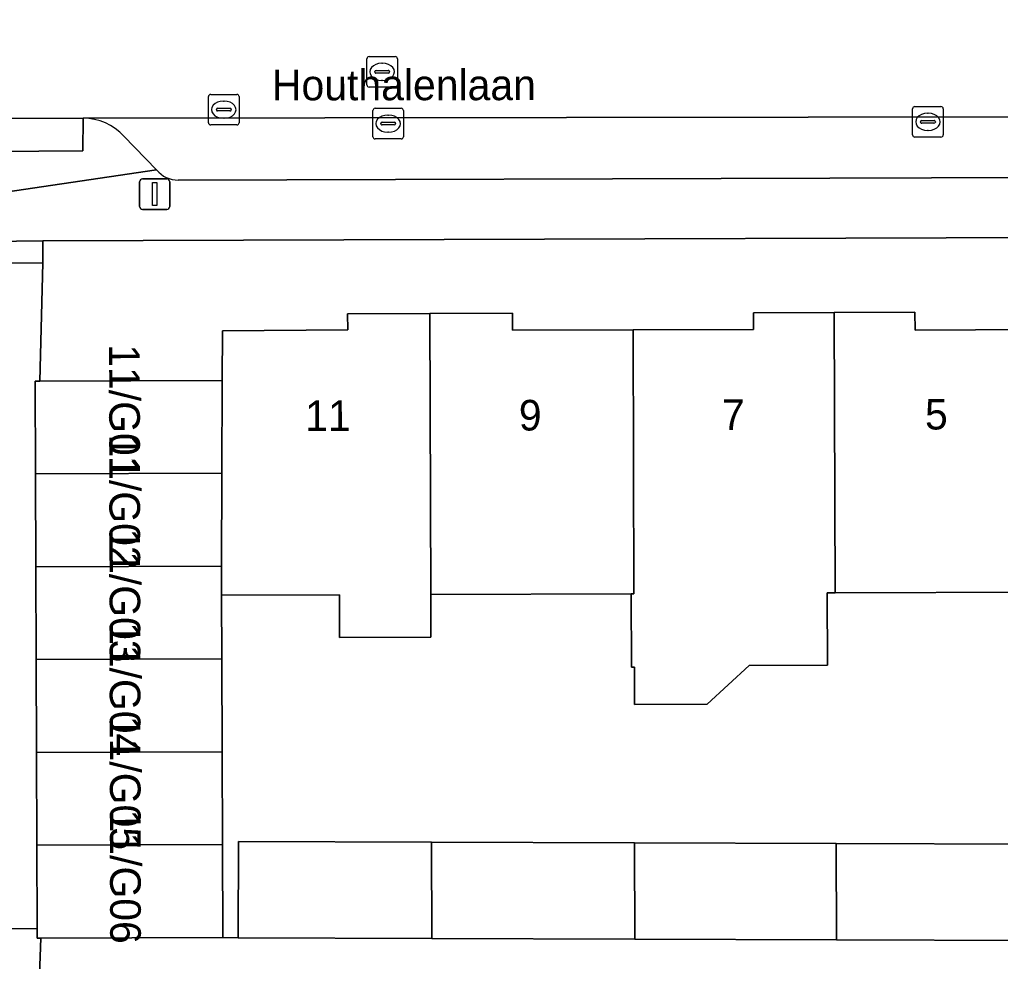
# Model space of a CAD drawing. Extents: x 160732 to 162107, y 387428 to 388479.
# Drawn here: x 161075.5 to 161107.54, y 387922.09 to 387952.86 of the extents above; entities that cross this region are included whole.
import ezdxf

# ---------------------------------------------------------------- set-up
doc = ezdxf.new("R2010")
doc.units = 0
for name, color, linetype in [('IMGEO_Erf', 7, 'Continuous'), ('IMGEO_Kolk', 7, 'Continuous'), ('IMGEO_Lichtmast', 7, 'Continuous'), ('IMGEO_Openbare_ruimte_label', 7, 'Continuous'), ('IMGEO_Pand', 7, 'Continuous'), ('IMGEO_Pand_nummerreeks', 7, 'Continuous'), ('IMGEO_Parkeervlak_open', 7, 'Continuous'), ('IMGEO_Rijbaan_lokaal_open', 7, 'Continuous'), ('IMGEO_Rioolput', 7, 'Continuous'), ('IMGEO_Voetpad_open', 7, 'Continuous')]:
    doc.layers.add(name, color=color, linetype=linetype)

msp = doc.modelspace()

# ---------------------------------------------------------------- linework, layer by layer
at = {"layer": 'IMGEO_Erf'}
msp.add_lwpolyline([(161122.165, 387945.783), (161076.252, 387945.633), (161076.255, 387944.912), (161076.155, 387941.053), (161082.113, 387941.075), (161082.123, 387942.692), (161086.217, 387942.721), (161086.215, 387943.253), (161088.905, 387943.262), (161091.596, 387943.272), (161091.599, 387942.713), (161095.538, 387942.727), (161099.475, 387942.741), (161099.473, 387943.285), (161102.112, 387943.294), (161104.751, 387943.304), (161104.753, 387942.72), (161108.7, 387942.734), (161112.643, 387942.748), (161112.642, 387943.265), (161115.348, 387943.274), (161118.054, 387943.284), (161118.056, 387942.831), (161122.025, 387942.831)], close=True, dxfattribs=at)
msp.add_lwpolyline([(161108.733, 387934.151), (161102.147, 387934.127), (161101.882, 387934.126), (161101.891, 387931.77), (161099.328, 387931.76), (161097.962, 387930.495), (161095.589, 387930.486), (161095.585, 387931.7), (161095.492, 387931.7), (161095.483, 387934.102), (161088.93, 387934.078), (161088.934, 387932.684), (161085.953, 387932.676), (161085.949, 387934.067), (161082.096, 387934.053), (161082.104, 387931.972), (161082.115, 387928.938), (161082.126, 387925.904), (161082.137, 387922.87), (161082.636, 387922.857), (161082.647, 387926.005), (161088.952, 387925.982), (161095.592, 387925.958), (161102.178, 387925.935), (161108.596, 387925.912)], dxfattribs=at)
at = {"layer": 'IMGEO_Kolk'}
for p, q in [((161087.038, 387949.039), (161087.038, 387949.891)), ((161087.113, 387949.965), (161087.965, 387949.965)), ((161088.039, 387949.891), (161088.039, 387949.039)), ((161104.674, 387949.097), (161104.674, 387949.949)), ((161104.749, 387950.023), (161105.601, 387950.023)), ((161105.675, 387949.949), (161105.675, 387949.097)), ((161087.526, 387949.745), (161087.551, 387949.745)), ((161104.933, 387949.517), (161104.933, 387949.529)), ((161104.976, 387949.566), (161105.374, 387949.566)), ((161105.162, 387949.803), (161105.187, 387949.803)), ((161105.417, 387949.529), (161105.417, 387949.517)), ((161087.297, 387949.459), (161087.297, 387949.471)), ((161087.735, 387949.422), (161087.337, 387949.422)), ((161087.34, 387949.508), (161087.738, 387949.508)), ((161087.781, 387949.471), (161087.781, 387949.459)), ((161105.371, 387949.48), (161104.973, 387949.48)), ((161105.185, 387949.243), (161105.16, 387949.243)), ((161087.965, 387948.965), (161087.113, 387948.965)), ((161087.549, 387949.185), (161087.524, 387949.185)), ((161105.601, 387949.023), (161104.749, 387949.023))]:
    msp.add_line(p, q, dxfattribs=at)
for points in [[(161087.038, 387949.039), (161087.038, 387949.891)], [(161087.113, 387949.965), (161087.965, 387949.965)], [(161088.039, 387949.891), (161088.039, 387949.039)], [(161104.674, 387949.097), (161104.674, 387949.949)], [(161104.749, 387950.023), (161105.601, 387950.023)], [(161105.675, 387949.949), (161105.675, 387949.097)], [(161087.965, 387948.965), (161087.113, 387948.965)], [(161105.601, 387949.023), (161104.749, 387949.023)]]:
    msp.add_lwpolyline(points, dxfattribs=at)
for centre, radius, start, end in [((161087.115, 387949.889), 0.0765, 91.552, 178.448), ((161087.115, 387949.889), 0.0765, 91.552, 178.448), ((161087.963, 387949.889), 0.0765, 1.552, 88.448), ((161087.963, 387949.889), 0.0765, 1.552, 88.448), ((161104.751, 387949.947), 0.0765, 91.552, 178.448), ((161104.751, 387949.947), 0.0765, 91.552, 178.448), ((161105.599, 387949.947), 0.0765, 1.552, 88.448), ((161105.599, 387949.947), 0.0765, 1.552, 88.448), ((161104.973, 387949.526), 0.0403, 85.8775, 175.7526), ((161104.97, 387949.516), 0.0366, 178.938, 274.7102), ((161105.374, 387949.523), 0.043, 264.8664, 352.4533), ((161105.378, 387949.528), 0.0386, 1.7309, 96.639), ((161087.337, 387949.468), 0.0403, 85.8775, 175.7526), ((161087.334, 387949.458), 0.0366, 178.938, 274.7102), ((161087.738, 387949.465), 0.043, 264.8664, 352.4533), ((161087.742, 387949.47), 0.0386, 1.7309, 96.639), ((161087.115, 387949.041), 0.0765, 181.552, 268.448), ((161087.115, 387949.041), 0.0765, 181.552, 268.448), ((161087.963, 387949.041), 0.0765, 271.552, 358.448), ((161087.963, 387949.041), 0.0765, 271.552, 358.448), ((161104.751, 387949.099), 0.0765, 181.552, 268.448), ((161104.751, 387949.099), 0.0765, 181.552, 268.448), ((161105.599, 387949.099), 0.0765, 271.552, 358.448), ((161105.599, 387949.099), 0.0765, 271.552, 358.448)]:
    msp.add_arc(centre, radius, start, end, dxfattribs=at)
for centre, major_axis, ratio, start_param, end_param in [((161087.525, 387949.465), (-0.387, 0.002), 0.722429, 4.712389, 7.853982), ((161087.55, 387949.465), (-0.39, 0.002), 0.717154, 1.570796, 4.712389), ((161105.161, 387949.523), (-0.387, 0.002), 0.722429, 4.712389, 7.853982), ((161105.186, 387949.523), (-0.39, 0.002), 0.717154, 1.570796, 4.712389)]:
    msp.add_ellipse(centre, major_axis=major_axis, ratio=ratio, start_param=start_param, end_param=end_param, dxfattribs=at)
at = {"layer": 'IMGEO_Lichtmast'}
for p, q in [((161079.514, 387947.661), (161080.304, 387947.661)), ((161080.304, 387947.661), (161079.514, 387947.661)), ((161079.414, 387946.761), (161079.414, 387947.561)), ((161079.414, 387947.561), (161079.414, 387946.761)), ((161080.404, 387947.561), (161080.404, 387946.761)), ((161080.404, 387946.761), (161080.404, 387947.561)), ((161080.304, 387946.661), (161079.514, 387946.661)), ((161079.514, 387946.661), (161080.304, 387946.661))]:
    msp.add_line(p, q, dxfattribs=at)
msp.add_lwpolyline([(161079.834, 387947.536), (161079.984, 387947.536), (161079.984, 387946.786), (161079.834, 387946.786), (161079.834, 387947.536)], dxfattribs=at)
for centre, start, end in [((161079.514, 387947.561), 90, 180), ((161079.514, 387947.561), 90, 180), ((161080.304, 387947.561), 0, 90), ((161080.304, 387947.561), 360, 90), ((161079.514, 387946.761), 180, 270), ((161079.514, 387946.761), 180, 270), ((161080.304, 387946.761), 270, 0), ((161080.304, 387946.761), 270, 0)]:
    msp.add_arc(centre, 0.1, start, end, dxfattribs=at)
at = {"layer": 'IMGEO_Pand'}
for points in [[(161085.949, 387934.067), (161085.953, 387932.676), (161088.934, 387932.684), (161088.93, 387934.078), (161088.905, 387943.262), (161086.215, 387943.253), (161086.217, 387942.721), (161082.123, 387942.692), (161082.113, 387941.075), (161082.106, 387938.04), (161082.098, 387935.006), (161082.096, 387934.053)], [(161095.538, 387942.727), (161091.599, 387942.713), (161091.596, 387943.272), (161088.905, 387943.262), (161088.93, 387934.078), (161095.483, 387934.102), (161095.566, 387934.102)], [(161102.112, 387943.294), (161099.473, 387943.285), (161099.475, 387942.741), (161095.538, 387942.727), (161095.566, 387934.102), (161095.483, 387934.102), (161095.492, 387931.7), (161095.585, 387931.7), (161095.589, 387930.486), (161097.962, 387930.495), (161099.328, 387931.76), (161101.891, 387931.77), (161101.882, 387934.126), (161102.147, 387934.127)], [(161108.7, 387942.734), (161104.753, 387942.72), (161104.751, 387943.304), (161102.112, 387943.294), (161102.147, 387934.127), (161108.733, 387934.151)], [(161076.001, 387941.052), (161076.012, 387938.018), (161082.106, 387938.04), (161082.113, 387941.075), (161076.155, 387941.053)], [(161076.023, 387934.984), (161082.098, 387935.006), (161082.106, 387938.04), (161076.012, 387938.018)], [(161082.096, 387934.053), (161082.098, 387935.006), (161076.023, 387934.984), (161076.035, 387931.95), (161082.104, 387931.972)], [(161082.104, 387931.972), (161076.035, 387931.95), (161076.046, 387928.916), (161082.115, 387928.938)], [(161082.115, 387928.938), (161076.046, 387928.916), (161076.057, 387925.882), (161082.126, 387925.904)], [(161082.126, 387925.904), (161076.057, 387925.882), (161076.067, 387923.161), (161076.068, 387922.848), (161076.189, 387922.848), (161082.137, 387922.87)], [(161088.961, 387922.835), (161088.952, 387925.982), (161082.647, 387926.005), (161082.636, 387922.857)], [(161095.603, 387922.811), (161095.592, 387925.958), (161088.952, 387925.982), (161088.961, 387922.835)], [(161102.19, 387922.788), (161102.178, 387925.935), (161095.592, 387925.958), (161095.603, 387922.811)], [(161108.596, 387925.912), (161102.178, 387925.935), (161102.19, 387922.788), (161108.585, 387922.765), (161108.586, 387922.912)]]:
    msp.add_lwpolyline(points, close=True, dxfattribs=at)
at = {"layer": 'IMGEO_Parkeervlak_open'}
for points in [[(161148.632, 387949.743), (161077.57, 387949.644)], [(161078.903, 387949.053), (161079.972, 387947.954)], [(161080.678, 387947.622), (161101.967, 387947.685), (161121.902, 387947.745), (161133.879, 387947.773), (161145.267, 387947.764)]]:
    msp.add_lwpolyline(points, dxfattribs=at)
for centre, radius, start, end in [((161077.556, 387947.814), 1.83, 42.6054, 89.5734), ((161080.659, 387948.497), 0.875, 218.3553, 271.2738)]:
    msp.add_arc(centre, radius, start, end, dxfattribs=at)
at = {"layer": 'IMGEO_Rijbaan_lokaal_open'}
msp.add_lwpolyline([(161034.358, 387949.531), (161065.931, 387949.61), (161067.466, 387949.615), (161077.57, 387949.644), (161148.632, 387949.743), (161149.664, 387949.751), (161149.674, 387954.744)], dxfattribs=at)
msp.add_lwpolyline([(161076.057, 387925.882), (161076.046, 387928.916), (161076.035, 387931.95), (161076.023, 387934.984), (161076.012, 387938.018), (161076.001, 387941.052), (161076.155, 387941.053), (161076.255, 387944.912), (161068.564, 387944.888), (161068.793, 387923.226), (161069.126, 387923.153), (161076.067, 387923.161)], close=True, dxfattribs=at)
at = {"layer": 'IMGEO_Rioolput'}
for p, q in [((161086.84, 387950.733), (161086.84, 387951.585)), ((161086.915, 387951.659), (161087.767, 387951.659)), ((161087.328, 387951.439), (161087.353, 387951.439)), ((161087.841, 387951.585), (161087.841, 387950.733)), ((161087.099, 387951.153), (161087.099, 387951.165)), ((161087.537, 387951.116), (161087.139, 387951.116)), ((161087.142, 387951.202), (161087.54, 387951.202)), ((161087.583, 387951.165), (161087.583, 387951.153)), ((161087.351, 387950.879), (161087.326, 387950.879)), ((161087.767, 387950.659), (161086.915, 387950.659)), ((161081.666, 387949.496), (161081.666, 387950.348)), ((161081.741, 387950.422), (161082.593, 387950.422)), ((161082.154, 387950.202), (161082.179, 387950.202)), ((161082.667, 387950.348), (161082.667, 387949.496)), ((161081.925, 387949.916), (161081.925, 387949.928)), ((161082.363, 387949.879), (161081.965, 387949.879)), ((161081.968, 387949.965), (161082.366, 387949.965)), ((161082.409, 387949.928), (161082.409, 387949.916)), ((161082.177, 387949.642), (161082.152, 387949.642)), ((161082.593, 387949.422), (161081.741, 387949.422))]:
    msp.add_line(p, q, dxfattribs=at)
for points in [[(161086.84, 387950.733), (161086.84, 387951.585)], [(161086.915, 387951.659), (161087.767, 387951.659)], [(161087.841, 387951.585), (161087.841, 387950.733)], [(161087.767, 387950.659), (161086.915, 387950.659)], [(161081.666, 387949.496), (161081.666, 387950.348)], [(161081.741, 387950.422), (161082.593, 387950.422)], [(161082.667, 387950.348), (161082.667, 387949.496)], [(161082.593, 387949.422), (161081.741, 387949.422)]]:
    msp.add_lwpolyline(points, dxfattribs=at)
for centre, radius, start, end in [((161086.917, 387951.583), 0.0765, 91.552, 178.448), ((161086.917, 387951.583), 0.0765, 91.552, 178.448), ((161087.765, 387951.583), 0.0765, 1.552, 88.448), ((161087.765, 387951.583), 0.0765, 1.552, 88.448), ((161087.139, 387951.162), 0.0403, 85.8775, 175.7526), ((161087.136, 387951.152), 0.0366, 178.938, 274.7102), ((161087.54, 387951.159), 0.043, 264.8664, 352.4533), ((161087.544, 387951.164), 0.0386, 1.7309, 96.639), ((161086.917, 387950.735), 0.0765, 181.552, 268.448), ((161086.917, 387950.735), 0.0765, 181.552, 268.448), ((161087.765, 387950.735), 0.0765, 271.552, 358.448), ((161087.765, 387950.735), 0.0765, 271.552, 358.448), ((161081.743, 387950.346), 0.0765, 91.552, 178.448), ((161081.743, 387950.346), 0.0765, 91.552, 178.448), ((161082.591, 387950.346), 0.0765, 1.552, 88.448), ((161082.591, 387950.346), 0.0765, 1.552, 88.448), ((161081.965, 387949.925), 0.0403, 85.8775, 175.7526), ((161081.962, 387949.915), 0.0366, 178.938, 274.7102), ((161082.366, 387949.922), 0.043, 264.8664, 352.4533), ((161082.37, 387949.927), 0.0386, 1.7309, 96.639), ((161081.743, 387949.498), 0.0765, 181.552, 268.448), ((161081.743, 387949.498), 0.0765, 181.552, 268.448), ((161082.591, 387949.498), 0.0765, 271.552, 358.448), ((161082.591, 387949.498), 0.0765, 271.552, 358.448)]:
    msp.add_arc(centre, radius, start, end, dxfattribs=at)
for centre, major_axis, ratio, start_param, end_param in [((161087.327, 387951.159), (-0.387, 0.002), 0.722429, 4.712389, 7.853982), ((161087.352, 387951.159), (-0.39, 0.002), 0.717154, 1.570796, 4.712389), ((161082.153, 387949.922), (-0.387, 0.002), 0.722429, 4.712389, 7.853982), ((161082.178, 387949.922), (-0.39, 0.002), 0.717154, 1.570796, 4.712389)]:
    msp.add_ellipse(centre, major_axis=major_axis, ratio=ratio, start_param=start_param, end_param=end_param, dxfattribs=at)
at = {"layer": 'IMGEO_Voetpad_open'}
for points in [[(161077.57, 387949.644), (161077.563, 387948.579), (161067.459, 387948.499), (161067.466, 387949.615), (161065.931, 387949.61)], [(161065.007, 387948.502), (161065.007, 387943.759), (161067.879, 387946.171), (161079.972, 387947.954), (161078.903, 387949.053)], [(161079.972, 387947.954), (161067.879, 387946.171), (161068.549, 387945.535), (161076.252, 387945.633), (161122.165, 387945.783), (161121.898, 387946.643), (161121.902, 387947.745)], [(161121.902, 387947.745), (161101.967, 387947.685), (161080.678, 387947.622)], [(161074.094, 387921.527), (161076.139, 387921.521), (161076.144, 387921.645), (161076.189, 387922.848), (161076.068, 387922.848), (161076.067, 387923.161), (161069.126, 387923.153), (161068.793, 387923.226), (161068.476, 387923.383), (161067.077, 387924.63)], [(161108.585, 387922.765), (161102.19, 387922.788), (161095.603, 387922.811), (161088.961, 387922.835), (161082.636, 387922.857), (161082.137, 387922.87), (161076.189, 387922.848), (161076.144, 387921.645), (161078.676, 387921.659), (161085.835, 387921.685), (161104.13, 387921.68), (161106.96, 387921.68), (161106.96, 387915.912), (161106.96, 387909.553), (161106.96, 387903.349), (161106.96, 387897.037), (161106.96, 387890.993), (161106.96, 387884.731), (161106.96, 387878.771), (161108.152, 387878.764)]]:
    msp.add_lwpolyline(points, dxfattribs=at)
for points in [[(161077.57, 387949.644), (161067.466, 387949.615), (161067.459, 387948.499), (161077.563, 387948.579)], [(161068.549, 387945.535), (161068.555, 387945.268), (161068.564, 387944.888), (161076.255, 387944.912), (161076.252, 387945.633)]]:
    msp.add_lwpolyline(points, close=True, dxfattribs=at)
for centre, radius, start, end in [((161077.556, 387947.814), 1.83, 42.6054, 89.5734), ((161080.659, 387948.497), 0.875, 218.3553, 271.2738)]:
    msp.add_arc(centre, radius, start, end, dxfattribs=at)

# ---------------------------------------------------------------- texts
at = {"layer": 'IMGEO_Openbare_ruimte_label'}
msp.add_text('Houthalenlaan', height=1, rotation=0.0573, dxfattribs=at).set_placement((161083.741, 387950.225))
at = {"layer": 'IMGEO_Pand_nummerreeks'}
for s, rotation, p in [('11/G01', 270.1051, (161078.421, 387942.254)), ('11', 0.1396, (161084.828, 387939.418)), ('9', 0.1375, (161091.809, 387939.436)), ('7', 0.1375, (161098.444, 387939.452)), ('5', 0.1396, (161105.079, 387939.469)), ('11/G02', 270.1051, (161078.426, 387939.308)), ('11/G03', 270.1051, (161078.432, 387936.238)), ('11/G04', 270.1051, (161078.438, 387933.175)), ('11/G05', 270.1051, (161078.443, 387930.111)), ('11/G06', 270.1051, (161078.449, 387927.048))]:
    msp.add_text(s, height=1, rotation=rotation, dxfattribs=at).set_placement(p)

doc.saveas('drawing.dxf')
